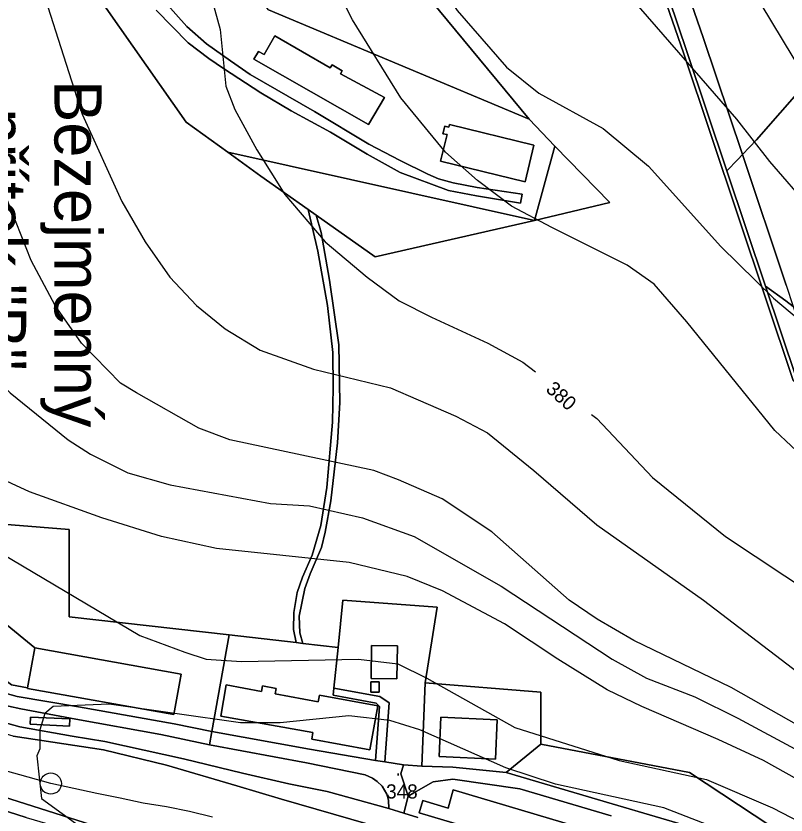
# Model space of a CAD drawing. Extents: x -510989 to -501240, y -1184665 to -1176089.
# Drawn here: x -504940.6 to -504614, y -1180268 to -1179929.3 of the extents above; entities that cross this region are included whole.
import ezdxf

# ---------------------------------------------------------------- set-up
doc = ezdxf.new("R2010")
doc.units = 0
for name, color, linetype in [('lesni_pozemek', 7, 'Continuous'), ('NAVRH_rozvodnice', 7, 'Continuous'), ('ostatni_plocha_x_draha', 7, 'Continuous'), ('ostatni_plocha_x_jina_plocha', 7, 'Continuous'), ('ostatni_plocha_x_manipulacni_plocha', 7, 'Continuous'), ('ostatni_plocha_x_ostatni_komunikace', 7, 'Continuous'), ('trasovani_toku', 7, 'Continuous'), ('vrstevnice_01', 7, 'Continuous'), ('vrstevnice_02', 7, 'Continuous'), ('vrstevnice_04', 7, 'Continuous'), ('vrstevnice_05', 7, 'Continuous'), ('zastavena_plocha_a_nadvori', 7, 'Continuous')]:
    doc.layers.add(name, color=color, linetype=linetype)

msp = doc.modelspace()

# ---------------------------------------------------------------- linework, layer by layer
at = {"layer": 'lesni_pozemek'}
for points in [[(-504633.86, -1179716.05), (-504628.09, -1179728.88), (-504621.67, -1179780.57), (-504622.85, -1179830.79), (-504617.15, -1179857.51), (-504613.8, -1179892.71), (-504608.69, -1179915.43), (-504595.5, -1179946.36), (-504626.6, -1179981.87), (-504632.5, -1179988.06), (-504649.15, -1179938.39), (-504688.48, -1179825.02), (-504707.28, -1179770.82), (-504679.42, -1179745.36), (-504663.26, -1179725.7), (-504630.75, -1179683.53)], [(-504843.1, -1179756.94), (-504835.94, -1179754.53), (-504798.62, -1179856.09), (-504797.37, -1179859.51), (-504782, -1179901.5), (-504722.94, -1179973.01), (-504833.52, -1179926.66), (-504893.67, -1179853.57), (-504893.29, -1179844.3), (-504893.43, -1179818.19), (-504893.42, -1179795.65), (-504893.55, -1179773.93), (-504890.4, -1179772.86), (-504846, -1179757.92), (-504838.76, -1179777.09), (-504842.03, -1179778.33), (-504840.27, -1179783), (-504836.99, -1179781.77), (-504838, -1179779.16), (-504835.28, -1179778.15)], [(-504709.21, -1179772.58), (-504707.28, -1179770.82), (-504688.48, -1179825.02), (-504649.15, -1179938.39), (-504632.5, -1179988.06), (-504634.5, -1179990.16), (-504639.12, -1179995), (-504656.07, -1179944.38), (-504712.88, -1179775.94)], [(-504715.31, -1179778.18), (-504712.88, -1179775.94), (-504656.07, -1179944.38), (-504639.12, -1179995), (-504622.77, -1180043.8), (-504609.62, -1180083.06), (-504463.92, -1180228.3), (-504610.93, -1180083.88), (-504657.49, -1179944.86), (-504697.47, -1179829.6)], [(-504688.73, -1180008.31), (-504720.66, -1180016.04), (-504712.01, -1179984.5)], [(-504836.7, -1179997.16), (-504850.73, -1179987.04), (-504720.66, -1180016.04), (-504788.31, -1180031.36), (-504813.25, -1180013.73), (-504816.7, -1180011.29)], [(-504614.1, -1180050.11), (-504610.93, -1180052.42), (-504602.83, -1180076.59), (-504601.07, -1180079.54), (-504455.7, -1180222.39), (-504334.89, -1180344.19), (-504334.82, -1180344.46), (-504330.69, -1180360.51), (-504329.96, -1180363.37), (-504463.92, -1180228.3), (-504609.62, -1180083.06), (-504622.77, -1180043.8)]]:
    msp.add_lwpolyline(points, close=True, dxfattribs=at)
for points in [[(-504697.47, -1179829.6), (-504657.49, -1179944.86), (-504610.93, -1180083.88)], [(-504960.02, -1179843.85), (-504868.48, -1179974.28), (-504850.73, -1179987.04), (-504836.7, -1179997.16), (-504816.7, -1180011.29), (-504812.61, -1180029.02), (-504808.51, -1180052), (-504806.15, -1180072.03), (-504806.08, -1180086.83), (-504806.39, -1180101.51), (-504808.81, -1180129.16), (-504811.36, -1180145.38), (-504815.03, -1180157.88), (-504819.06, -1180167.15), (-504821.32, -1180173.68), (-504822.81, -1180182.26), (-504822.89, -1180189.35), (-504821.79, -1180194.97), (-504850.17, -1180191.73), (-504918, -1180184), (-504918, -1180147), (-504955, -1180144)], [(-504517, -1180341), (-504655, -1180250), (-504718, -1180238), (-504718, -1180216), (-504767, -1180212), (-504762, -1180180), (-504802, -1180177), (-504804, -1180197), (-504818.94, -1180195.3), (-504820.14, -1180190.81), (-504820.45, -1180183.81), (-504818.09, -1180172), (-504815.82, -1180165.83), (-504811.05, -1180154.66), (-504809.51, -1180148.08), (-504807.02, -1180134.84), (-504804.27, -1180110.33), (-504803.25, -1180093.1), (-504803.72, -1180068.72), (-504807.65, -1180041.3), (-504811.19, -1180021.15), (-504813.25, -1180013.73), (-504788.31, -1180031.36), (-504720.66, -1180016.04), (-504688.73, -1180008.31), (-504712.01, -1179984.5), (-504722.94, -1179973.01), (-504782, -1179901.5)]]:
    msp.add_lwpolyline(points, dxfattribs=at)
at = {"layer": 'ostatni_plocha_x_draha'}
for points in [[(-504783.83, -1180274.01), (-504828.03, -1180261.36), (-504846.92, -1180255.69), (-504876.7, -1180246.93), (-504903.53, -1180240.42), (-504941.73, -1180234.59), (-504956.19, -1180230.36), (-504971.65, -1180224.34), (-504979.7, -1180219.93), (-504989.9, -1180214.14), (-505016.08, -1180193.98), (-505036.83, -1180169.08), (-505053.71, -1180150.09), (-505070.44, -1180122.64), (-505081.27, -1180097.73), (-505100.02, -1180025.78), (-505106.57, -1179997.77), (-505104.55, -1179991.12), (-505109.78, -1179984.04), (-505114.35, -1179961.35), (-505114.78, -1179943.24), (-505113.43, -1179884.33)], [(-505108.21, -1179884.39), (-505109.11, -1179944.05), (-505107.94, -1179961.1), (-505104.63, -1179982.76), (-505094.99, -1180025.84), (-505076.48, -1180096.77), (-505066.83, -1180119.31), (-505053.9, -1180143.25), (-505029.13, -1180171.63), (-505021.04, -1180181.1), (-504988.93, -1180210.17), (-504977.51, -1180216.02), (-504969.72, -1180220.33), (-504951.76, -1180227.06), (-504938.88, -1180230.67), (-504916.82, -1180234.67), (-504902.88, -1180236.87), (-504869.49, -1180244.27), (-504844.53, -1180250.25), (-504824.88, -1180254.78), (-504808.63, -1180258.13), (-504782.52, -1180265.23), (-504776.08, -1180267.21), (-504770.12, -1180269.04)]]:
    msp.add_lwpolyline(points, dxfattribs=at)
at = {"layer": 'ostatni_plocha_x_jina_plocha'}
msp.add_lwpolyline([(-504613.93, -1180043.46), (-504632.5, -1179988.06), (-504626.6, -1179981.87), (-504595.5, -1179946.36)], dxfattribs=at)
msp.add_lwpolyline([(-504634.5, -1179990.16), (-504632.5, -1179988.06), (-504613.93, -1180043.46), (-504610.93, -1180052.42), (-504614.1, -1180050.11), (-504622.77, -1180043.8), (-504639.12, -1179995)], close=True, dxfattribs=at)
at = {"layer": 'ostatni_plocha_x_manipulacni_plocha'}
for points in [[(-504833.52, -1179926.66), (-504722.94, -1179973.01), (-504712.01, -1179984.5), (-504720.66, -1180016.04), (-504850.73, -1179987.04), (-504868.48, -1179974.28), (-504960.02, -1179843.85)], [(-504881.09, -1179926.8), (-504867.52, -1179940.7), (-504858.86, -1179947.39), (-504852.61, -1179951.57), (-504836.71, -1179961.84), (-504823.89, -1179969.55), (-504807.23, -1179978.63), (-504791.61, -1179987.9), (-504777.63, -1179995.6), (-504757.11, -1180003.27), (-504745.3, -1180005.53), (-504726.64, -1180008.63), (-504725.89, -1180004.89), (-504745.02, -1180001.95), (-504755.22, -1179999.98), (-504761.36, -1179998.28), (-504765.95, -1179996.39), (-504777.7, -1179990.56), (-504790.99, -1179983.62), (-504813.98, -1179969.85), (-504841.26, -1179954.1), (-504849.57, -1179948.38), (-504859.83, -1179941.06), (-504868.1, -1179933.75), (-504886.73, -1179912.68)], [(-504949.09, -1180220.84), (-504938.47, -1180223.07), (-504915.26, -1180227.48), (-504879.18, -1180233.91), (-504858.56, -1180238.26), (-504817.33, -1180245.95), (-504792.52, -1180251.05), (-504789.37, -1180252.46), (-504787.36, -1180253.84), (-504785.28, -1180255.75), (-504783.27, -1180259.16), (-504782.66, -1180261.71), (-504782.52, -1180265.23), (-504808.63, -1180258.13), (-504824.88, -1180254.78), (-504844.53, -1180250.25), (-504869.49, -1180244.27), (-504902.88, -1180236.87), (-504916.82, -1180234.67), (-504938.88, -1180230.67), (-504951.76, -1180227.06)], [(-504941.73, -1180234.59), (-504903.53, -1180240.42), (-504876.7, -1180246.93), (-504846.92, -1180255.69), (-504828.03, -1180261.36), (-504783.83, -1180274.01)], [(-504574.08, -1180322.75), (-504617.65, -1180293.85), (-504632.98, -1180283.56), (-504641.46, -1180278.18), (-504646.42, -1180275.79), (-504651.34, -1180274.09), (-504687.76, -1180263.26), (-504732.74, -1180250.06), (-504718, -1180238), (-504655, -1180250), (-504517, -1180341)], [(-504770.12, -1180269.04), (-504776.08, -1180267.21), (-504774.22, -1180260.01), (-504771.91, -1180258.63), (-504763.66, -1180253.96), (-504755.28, -1180252.8), (-504726.89, -1180256.95), (-504688.16, -1180268.39)], [(-504582.19, -1180712.85), (-504632.07, -1180660.99), (-504665.33, -1180626.68), (-504679.28, -1180612.3), (-504715.1, -1180575.1), (-504748, -1180544.2), (-504783.19, -1180511.92), (-504876.41, -1180425.21), (-504990.84, -1180318.68), (-504980.27, -1180301.58), (-504971.38, -1180284.92), (-504966.39, -1180271.5), (-504966.07, -1180264.78), (-504966.25, -1180259.12), (-504962.42, -1180260.76), (-504936.2, -1180269.1), (-504900.44, -1180279.57), (-504868.02, -1180289), (-504802.18, -1180310.29), (-504812.19, -1180333.2), (-504959.28, -1180271.5), (-504976, -1180300.73), (-504610.6, -1180648.46)], [(-504908.55, -1180272.17), (-504949.19, -1180259.33)], [(-504668.21, -1180283.17), (-504755.16, -1180257.41), (-504757.33, -1180265.12), (-504768.1, -1180261.87), (-504769.67, -1180267.08), (-504672.03, -1180296.07)]]:
    msp.add_lwpolyline(points, dxfattribs=at)
for points in [[(-504835.4, -1179945.68), (-504837.77, -1179944.33), (-504839.66, -1179947.61), (-504791.06, -1179975.33), (-504784.36, -1179963.82), (-504802.95, -1179953.79), (-504802.2, -1179952.49), (-504806.53, -1179949.99), (-504807.28, -1179951.29), (-504830.8, -1179937.7)], [(-504756.75, -1179975.36), (-504757.01, -1179976.43), (-504758.75, -1179976.01), (-504759.53, -1179979.2), (-504757.79, -1179979.61), (-504760.56, -1179990.89), (-504724.71, -1179999.65), (-504720.95, -1179984.11)], [(-505019, -1180094.01), (-504955, -1180144), (-504918, -1180147), (-504918, -1180184), (-504850.17, -1180191.73), (-504857.56, -1180232.7), (-504873.44, -1180229.37), (-504914.1, -1180222.25), (-504940.12, -1180217.84), (-504951.99, -1180214.49), (-504966.02, -1180206.92), (-504977.12, -1180197.61), (-504987.89, -1180185.55), (-505001.31, -1180170.44), (-505024.15, -1180143.5), (-505039.13, -1180126.23), (-505047.75, -1180114.86), (-505054.3, -1180103.66), (-505019.81, -1180091.25)], [(-505006.84, -1180150.23), (-504986.9, -1180173.23), (-504982.63, -1180177.55), (-504985.02, -1180180.63), (-504942.51, -1180212.83), (-504935.67, -1180214.08), (-504935.73, -1180214.36), (-504873.66, -1180225.5), (-504870.58, -1180208.35), (-504932.65, -1180197.21), (-504972.54, -1180164.55), (-504973.46, -1180165.74), (-504976, -1180163.78), (-504995.97, -1180140.83)], [(-504802, -1180177), (-504762, -1180180), (-504767, -1180212), (-504768.48, -1180247.27), (-504776.31, -1180246.81), (-504784.12, -1180245.57), (-504782.28, -1180220.5), (-504786.28, -1180217.77), (-504805.73, -1180214.24), (-504804, -1180197)], [(-504850.17, -1180191.73), (-504821.79, -1180194.97), (-504818.94, -1180195.3), (-504804, -1180197), (-504805.73, -1180214.24), (-504806.03, -1180217.28), (-504787.78, -1180220.61), (-504786.4, -1180222.02), (-504788.09, -1180244.94), (-504816.11, -1180240.11), (-504857.56, -1180232.7)], [(-504789.76, -1180196.15), (-504790.02, -1180210.16), (-504779.07, -1180210.35), (-504778.81, -1180196.35)], [(-504836.09, -1180213.29), (-504836.51, -1180215.62), (-504851.39, -1180212.92), (-504853.74, -1180226.16), (-504814.65, -1180233.11), (-504815.16, -1180235.86), (-504790.57, -1180240.4), (-504787.15, -1180221.78), (-504811.89, -1180217.3), (-504812.38, -1180220.01), (-504830.67, -1180216.68), (-504830.25, -1180214.36)], [(-504790.05, -1180211.58), (-504790.13, -1180215.9), (-504786.62, -1180215.96), (-504786.54, -1180211.65)], [(-504767, -1180212), (-504718, -1180216), (-504718, -1180238), (-504732.74, -1180250.06), (-504755.28, -1180247.81), (-504768.48, -1180247.27)], [(-504805.73, -1180214.24), (-504786.28, -1180217.77), (-504782.28, -1180220.5), (-504784.12, -1180245.57), (-504788.09, -1180244.94), (-504786.4, -1180222.02), (-504787.78, -1180220.61), (-504806.03, -1180217.28)], [(-504934.45, -1180226.5), (-504934.6, -1180229.5), (-504917.84, -1180230.31), (-504917.69, -1180227.32)], [(-504760.43, -1180226.63), (-504761.16, -1180243.26), (-504737.22, -1180244.36), (-504736.46, -1180227.73)], [(-504858.56, -1180238.26), (-504857.56, -1180232.7), (-504816.11, -1180240.11), (-504788.09, -1180244.94), (-504784.12, -1180245.57), (-504776.31, -1180246.81), (-504777.36, -1180250.57), (-504774.22, -1180260.01), (-504776.08, -1180267.21), (-504782.52, -1180265.23), (-504782.66, -1180261.71), (-504783.27, -1180259.16), (-504785.28, -1180255.75), (-504787.36, -1180253.84), (-504789.37, -1180252.46), (-504792.52, -1180251.05), (-504817.33, -1180245.95)]]:
    msp.add_lwpolyline(points, close=True, dxfattribs=at)
at = {"layer": 'ostatni_plocha_x_ostatni_komunikace'}
for points in [[(-504886.73, -1179912.68), (-504868.1, -1179933.75), (-504859.83, -1179941.06), (-504849.57, -1179948.38), (-504841.26, -1179954.1), (-504813.98, -1179969.85), (-504790.99, -1179983.62), (-504777.7, -1179990.56), (-504765.95, -1179996.39), (-504761.36, -1179998.28), (-504755.22, -1179999.98), (-504745.02, -1180001.95), (-504725.89, -1180004.89), (-504726.64, -1180008.63), (-504745.3, -1180005.53), (-504757.11, -1180003.27), (-504777.63, -1179995.6), (-504791.61, -1179987.9), (-504807.23, -1179978.63), (-504823.89, -1179969.55), (-504836.71, -1179961.84), (-504852.61, -1179951.57), (-504858.86, -1179947.39), (-504867.52, -1179940.7), (-504881.09, -1179926.8)], [(-504951.99, -1180214.49), (-504940.12, -1180217.84), (-504914.1, -1180222.25), (-504873.44, -1180229.37), (-504857.56, -1180232.7), (-504858.56, -1180238.26), (-504879.18, -1180233.91), (-504915.26, -1180227.48), (-504938.47, -1180223.07), (-504949.09, -1180220.84)], [(-504688.16, -1180268.39), (-504726.89, -1180256.95), (-504755.28, -1180252.8), (-504763.66, -1180253.96), (-504771.91, -1180258.63), (-504774.22, -1180260.01), (-504777.36, -1180250.57), (-504776.31, -1180246.81), (-504768.48, -1180247.27), (-504755.28, -1180247.81), (-504732.74, -1180250.06), (-504687.76, -1180263.26), (-504651.34, -1180274.09)], [(-504936.2, -1180269.1), (-504962.42, -1180260.76), (-504966.25, -1180259.12), (-504964.78, -1180253.85), (-504949.19, -1180259.33), (-504908.55, -1180272.17)]]:
    msp.add_lwpolyline(points, dxfattribs=at)
msp.add_lwpolyline([(-504816.7, -1180011.29), (-504813.25, -1180013.73), (-504811.19, -1180021.15), (-504807.65, -1180041.3), (-504803.72, -1180068.72), (-504803.25, -1180093.1), (-504804.27, -1180110.33), (-504807.02, -1180134.84), (-504809.51, -1180148.08), (-504811.05, -1180154.66), (-504815.82, -1180165.83), (-504818.09, -1180172), (-504820.45, -1180183.81), (-504820.14, -1180190.81), (-504818.94, -1180195.3), (-504821.79, -1180194.97), (-504822.89, -1180189.35), (-504822.81, -1180182.26), (-504821.32, -1180173.68), (-504819.06, -1180167.15), (-504815.03, -1180157.88), (-504811.36, -1180145.38), (-504808.81, -1180129.16), (-504806.39, -1180101.51), (-504806.08, -1180086.83), (-504806.15, -1180072.03), (-504808.51, -1180052), (-504812.61, -1180029.02)], close=True, dxfattribs=at)
at = {"layer": 'trasovani_toku'}
for p, q in [((-504935.43, -1180251.98), (-504945.08, -1180249.35)), ((-504925.81, -1180254.7), (-504935.43, -1180251.98)), ((-504916.03, -1180256.8), (-504925.81, -1180254.7)), ((-504906.27, -1180258.94), (-504916.03, -1180256.8)), ((-504896.46, -1180260.91), (-504906.27, -1180258.94)), ((-504886.68, -1180262.97), (-504896.46, -1180260.91)), ((-504876.81, -1180264.59), (-504886.68, -1180262.97)), ((-504867.02, -1180266.62), (-504876.81, -1180264.59)), ((-504857.28, -1180268.89), (-504867.02, -1180266.62))]:
    msp.add_line(p, q, dxfattribs=at)
msp.add_circle((-504925.81, -1180254.7), 4.5, dxfattribs=at)
at = {"layer": 'vrstevnice_01'}
for points in [[(-504881.81, -1179539), (-504897.19, -1179559), (-504904.91, -1179574), (-504905.19, -1179588), (-504902.19, -1179608), (-504900.31, -1179615), (-504894.5, -1179628), (-504878.5, -1179656), (-504856.91, -1179688), (-504841.81, -1179719), (-504836.41, -1179727), (-504822.19, -1179756), (-504810.09, -1179788), (-504799.31, -1179825), (-504781.5, -1179875), (-504768.31, -1179904), (-504753.5, -1179927), (-504732.5, -1179951), (-504718.81, -1179962), (-504691.59, -1179977), (-504672.31, -1179993), (-504641.69, -1180027), (-504619.31, -1180049), (-504554.91, -1180103)], [(-504606, -1179955), (-504629.5, -1179916), (-504648.31, -1179887), (-504662.81, -1179860), (-504679.19, -1179819), (-504695.31, -1179766), (-504715.69, -1179711), (-504721.09, -1179699), (-504748.59, -1179652), (-504760.31, -1179629), (-504767.69, -1179606), (-504771.09, -1179591), (-504771.5, -1179559), (-504768.31, -1179543)], [(-504864.5, -1179897), (-504854, -1179935), (-504851.59, -1179959), (-504847.81, -1179969), (-504838.41, -1179986), (-504826.5, -1180005), (-504809.41, -1180025), (-504791.69, -1180040), (-504778.09, -1180050), (-504764.31, -1180057), (-504740.5, -1180068), (-504725.69, -1180076), (-504720.2, -1180080.2)], [(-504600.09, -1180235), (-504637.31, -1180214), (-504678.59, -1180194), (-504694.09, -1180185), (-504706, -1180177), (-504738.81, -1180148), (-504759.81, -1180134), (-504778.41, -1180126), (-504788.81, -1180122), (-504849.91, -1180109), (-504863, -1180104), (-504889.5, -1180089), (-504896.31, -1180085), (-504912.81, -1180068), (-504923.91, -1180052), (-504934.09, -1180033), (-504951.31, -1179990), (-504960.31, -1179963), (-504967.19, -1179938), (-504973.81, -1179919)], [(-504696.5, -1180098.32), (-504694.31, -1180100), (-504670.59, -1180125), (-504639.69, -1180150), (-504601.91, -1180175)], [(-504594.81, -1180261), (-504623.59, -1180245), (-504642.81, -1180236), (-504675.19, -1180222), (-504689.91, -1180215), (-504710.81, -1180202), (-504733.41, -1180187), (-504759.69, -1180173), (-504774.69, -1180167), (-504799.31, -1180161), (-504855.5, -1180155), (-504878.81, -1180150), (-504904.19, -1180142), (-504934.81, -1180131), (-504967.41, -1180116)], [(-504640, -1180275), (-504665.81, -1180265), (-504711.81, -1180255), (-504732.81, -1180248), (-504769.31, -1180232), (-504782, -1180228), (-504799.41, -1180226), (-504828.59, -1180229), (-504845.41, -1180229), (-504901, -1180221), (-504924.81, -1180222), (-504928.41, -1180225), (-504930.41, -1180232), (-504930.5, -1180240), (-504931.81, -1180243), (-504929.81, -1180261), (-504905.09, -1180279)]]:
    msp.add_lwpolyline(points, dxfattribs=at)
at = {"layer": 'vrstevnice_02'}
for points in [[(-504751.09, -1179768), (-504742.91, -1179796), (-504737.5, -1179818), (-504722.91, -1179856), (-504718.31, -1179864), (-504717, -1179869), (-504710.09, -1179881), (-504699.31, -1179898), (-504688, -1179912), (-504635, -1179973), (-504621.09, -1179991), (-504603.59, -1180011)], [(-504936.09, -1179897), (-504912.5, -1179971), (-504895.69, -1180008), (-504885.81, -1180025), (-504875.31, -1180040), (-504864, -1180052), (-504851.91, -1180062), (-504837, -1180071), (-504814.41, -1180079), (-504781.81, -1180087), (-504770, -1180092), (-504754, -1180099), (-504740.59, -1180106), (-504721, -1180122), (-504694.31, -1180145), (-504649, -1180177)], [(-504604.91, -1180118), (-504618.81, -1180105), (-504656.09, -1180059), (-504670, -1180043), (-504681.41, -1180035), (-504713.41, -1180019), (-504730.5, -1180010), (-504744.81, -1179999), (-504758.5, -1179987), (-504777.41, -1179964), (-504797.91, -1179931), (-504813.91, -1179899)], [(-505022.19, -1179911), (-505013.59, -1179934), (-505009.59, -1179948), (-505004, -1179976), (-504994.81, -1180014), (-504983.31, -1180038), (-504971.09, -1180059), (-504957.31, -1180075), (-504943.09, -1180089), (-504918.41, -1180109), (-504909, -1180115), (-504893.19, -1180123), (-504875.19, -1180128), (-504832.69, -1180136), (-504816.09, -1180137), (-504793.69, -1180142), (-504771.69, -1180150), (-504734.81, -1180171), (-504687.69, -1180202), (-504673.19, -1180210), (-504652.69, -1180218), (-504634.5, -1180227), (-504608.5, -1180241)], [(-504946.81, -1180157), (-504888, -1180192), (-504868.91, -1180199), (-504860, -1180202), (-504844.91, -1180203), (-504795.31, -1180202), (-504778.59, -1180204), (-504766.41, -1180210), (-504729, -1180231), (-504684.81, -1180245), (-504647.81, -1180253), (-504619.81, -1180265), (-504596.59, -1180277)], [(-504649, -1180177), (-504572.91, -1180235)]]:
    msp.add_lwpolyline(points, dxfattribs=at)
at = {"layer": 'zastavena_plocha_a_nadvori'}
for points in [[(-504835.4, -1179945.68), (-504830.8, -1179937.7), (-504807.28, -1179951.29), (-504806.53, -1179949.99), (-504802.2, -1179952.49), (-504802.95, -1179953.79), (-504784.36, -1179963.82), (-504791.06, -1179975.33), (-504839.66, -1179947.61), (-504837.77, -1179944.33)], [(-504756.75, -1179975.36), (-504720.95, -1179984.11), (-504724.71, -1179999.65), (-504760.56, -1179990.89), (-504757.79, -1179979.61), (-504759.53, -1179979.2), (-504758.75, -1179976.01), (-504757.01, -1179976.43)], [(-504973.46, -1180165.74), (-504972.54, -1180164.55), (-504932.65, -1180197.21), (-504935.67, -1180214.08), (-504942.51, -1180212.83), (-504985.02, -1180180.63), (-504982.63, -1180177.55), (-504986.9, -1180173.23), (-504976, -1180163.78)], [(-504870.58, -1180208.35), (-504873.66, -1180225.5), (-504935.73, -1180214.36), (-504935.67, -1180214.08), (-504932.65, -1180197.21)], [(-504789.76, -1180196.15), (-504778.81, -1180196.35), (-504779.07, -1180210.35), (-504790.02, -1180210.16)], [(-504836.09, -1180213.29), (-504830.25, -1180214.36), (-504830.67, -1180216.68), (-504812.38, -1180220.01), (-504811.89, -1180217.3), (-504787.15, -1180221.78), (-504790.57, -1180240.4), (-504815.16, -1180235.86), (-504814.65, -1180233.11), (-504853.74, -1180226.16), (-504851.39, -1180212.92), (-504836.51, -1180215.62)], [(-504790.05, -1180211.58), (-504786.54, -1180211.65), (-504786.62, -1180215.96), (-504790.13, -1180215.9)], [(-504934.45, -1180226.5), (-504917.69, -1180227.32), (-504917.84, -1180230.31), (-504934.6, -1180229.5)], [(-504760.43, -1180226.63), (-504736.46, -1180227.73), (-504737.22, -1180244.36), (-504761.16, -1180243.26)], [(-504755.16, -1180257.41), (-504668.21, -1180283.17), (-504672.03, -1180296.07), (-504769.67, -1180267.08), (-504768.1, -1180261.87), (-504757.33, -1180265.12)]]:
    msp.add_lwpolyline(points, close=True, dxfattribs=at)

# ---------------------------------------------------------------- texts
at = {"layer": 'NAVRH_rozvodnice'}
for s, p in [('Bezejmenný', (-504924.26, -1179956.55)), ('přítok "B"', (-504956.26, -1179968.54))]:
    msp.add_text(s, height=20, rotation=270, dxfattribs=at).set_placement(p)
at = {"layer": 'vrstevnice_04'}
msp.add_text('380', height=6, rotation=317.8707, dxfattribs=at).set_placement((-504716.27, -1180088.06))
at = {"layer": 'vrstevnice_05'}
for s, p in [('.', (-504779.65, -1180251.35)), ('348', (-504783.61, -1180261.05))]:
    msp.add_text(s, height=6, dxfattribs=at).set_placement(p)

doc.saveas('drawing.dxf')
